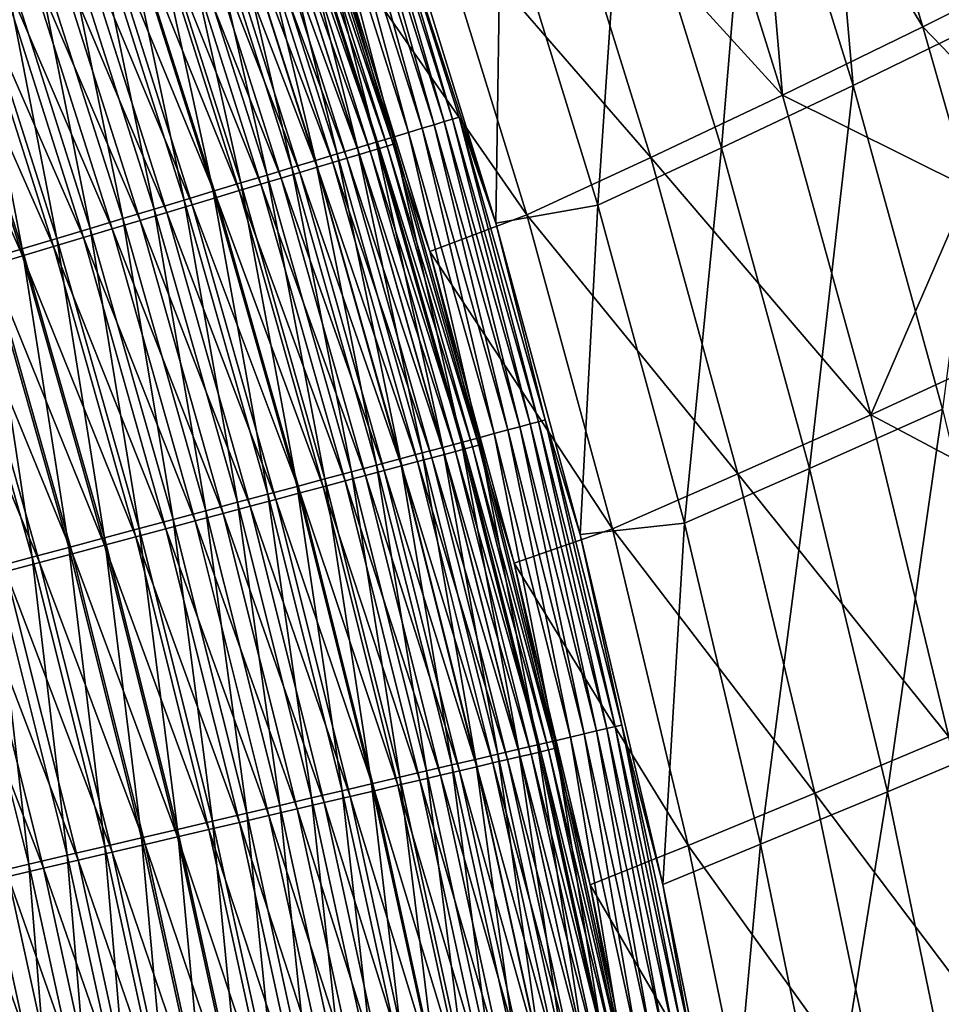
# Model space of a CAD drawing. Header units: metres. Extents: x 0 to 1400, y -1400 to 0.
# Tile 266 of 342: x 1234 to 1272, y -422 to -381. Entities that reach past the tile are written whole.
import ezdxf

# ---------------------------------------------------------------- set-up
doc = ezdxf.new("R2010")
doc.units = ezdxf.units.M

msp = doc.modelspace()

# ---------------------------------------------------------------- linework, layer by layer
at = {"layer": 'None'}
for points in [[(1264.594116, -370.189362, -311.966797), (1267.463745, -368.721619, -283.975403), (1268.779297, -383.647888, -311.97699)], [(1268.779297, -383.647888, -311.97699), (1267.463745, -368.721619, -283.975403), (1274.671631, -380.775452, -256.003876)], [(1265.803833, -384.053375, -311.622375), (1264.533691, -369.294861, -283.60907), (1261.662598, -370.763824, -311.611176)], [(1271.698608, -381.17807, -255.62822), (1264.533691, -369.294861, -283.60907), (1265.803833, -384.053375, -311.622375)], [(1271.698608, -381.17807, -255.62822), (1269.654663, -374.447144, -255.622162), (1264.533691, -369.294861, -283.60907)], [(1259.126953, -372.924072, -367.960846), (1264.594116, -370.189362, -311.966797), (1263.255249, -386.256622, -367.969421)], [(1263.255249, -386.256622, -367.969421), (1264.594116, -370.189362, -311.966797), (1268.779297, -383.647888, -311.97699)], [(1261.662598, -370.763824, -311.611176), (1256.192017, -373.499786, -367.63382), (1265.803833, -384.053375, -311.622375)], [(1247.941895, -372.466522, -472.467865), (1251.607178, -385.163483, -474.20108), (1247.59729, -372.582611, -474.183655)], [(1251.955933, -385.058289, -472.486145), (1247.941895, -372.466522, -472.467865), (1248.210815, -372.375916, -470.740112)], [(1251.607178, -385.163483, -474.20108), (1247.941895, -372.466522, -472.467865), (1251.955933, -385.058289, -472.486145)], [(1249.531616, -375.65033, -469.019775), (1253.77063, -389.428864, -469.040985), (1248.210815, -372.375916, -470.740112)], [(1248.210815, -372.375916, -470.740112), (1253.77063, -389.428864, -469.040985), (1252.228271, -384.976166, -470.759186)], [(1251.955933, -385.058289, -472.486145), (1248.210815, -372.375916, -470.740112), (1252.228271, -384.976166, -470.759186)], [(1250.113037, -385.614105, -479.231049), (1246.119873, -373.080444, -479.216217), (1246.685181, -372.889923, -477.562134)], [(1250.684692, -385.441681, -477.57782), (1246.685181, -372.889923, -477.562134), (1247.178101, -372.723877, -475.883148)], [(1250.113037, -385.614105, -479.231049), (1246.685181, -372.889923, -477.562134), (1250.684692, -385.441681, -477.57782)], [(1247.59729, -372.582611, -474.183655), (1251.183105, -385.291382, -475.89975), (1247.178101, -372.723877, -475.883148)], [(1247.178101, -372.723877, -475.883148), (1251.183105, -385.291382, -475.89975), (1250.684692, -385.441681, -477.57782)], [(1247.59729, -372.582611, -474.183655), (1251.607178, -385.163483, -474.20108), (1251.183105, -385.291382, -475.89975)], [(1259.126953, -372.924072, -367.960846), (1258.054565, -388.664032, -423.959747), (1253.989502, -375.437653, -423.953613)], [(1258.054565, -388.664032, -423.959747), (1259.126953, -372.924072, -367.960846), (1263.255249, -386.256622, -367.969421)], [(1248.754028, -386.023987, -482.44577), (1244.775391, -373.533478, -482.432709), (1245.48291, -373.295074, -480.841187)], [(1249.469116, -385.808319, -480.855133), (1245.48291, -373.295074, -480.841187), (1246.119873, -373.080444, -479.216217)], [(1248.754028, -386.023987, -482.44577), (1245.48291, -373.295074, -480.841187), (1249.469116, -385.808319, -480.855133)], [(1249.469116, -385.808319, -480.855133), (1246.119873, -373.080444, -479.216217), (1250.113037, -385.614105, -479.231049)], [(1247.968994, -386.260773, -483.998901), (1243.998535, -373.795258, -483.986786), (1244.775391, -373.533478, -482.432709)], [(1247.968994, -386.260773, -483.998901), (1244.775391, -373.533478, -482.432709), (1248.754028, -386.023987, -482.44577)], [(1249.217163, -386.187347, -471.932343), (1245.235718, -373.669006, -471.91571), (1244.918213, -373.775787, -473.496368)], [(1249.46814, -386.111816, -470.341339), (1245.483398, -373.585663, -470.324036), (1245.235718, -373.669006, -471.91571)], [(1249.217163, -386.187347, -471.932343), (1249.46814, -386.111816, -470.341339), (1245.235718, -373.669006, -471.91571)], [(1249.46814, -386.111816, -470.341339), (1246.956177, -377.387939, -468.741028), (1245.483398, -373.585663, -470.324036)], [(1251.049683, -376.011719, -423.668884), (1260.276733, -386.663666, -367.6427), (1256.192017, -373.499786, -367.63382)], [(1256.192017, -373.499786, -367.63382), (1260.276733, -386.663666, -367.6427), (1265.803833, -384.053375, -311.622375)], [(1246.197144, -386.795166, -486.980774), (1242.245117, -374.386139, -486.970398), (1243.154419, -374.079712, -485.500275)], [(1243.998535, -373.795258, -483.986786), (1247.115967, -386.518066, -485.511536), (1243.154419, -374.079712, -485.500275)], [(1243.154419, -374.079712, -485.500275), (1247.115967, -386.518066, -485.511536), (1246.197144, -386.795166, -486.980774)], [(1248.045776, -386.539917, -476.623077), (1244.077759, -374.058441, -476.608765), (1243.556763, -374.233704, -478.132599)], [(1247.115967, -386.518066, -485.511536), (1243.998535, -373.795258, -483.986786), (1247.968994, -386.260773, -483.998901)], [(1248.505005, -386.401672, -475.077148), (1244.53186, -373.905701, -475.062042), (1244.077759, -374.058441, -476.608765)], [(1248.505005, -386.401672, -475.077148), (1244.077759, -374.058441, -476.608765), (1248.045776, -386.539917, -476.623077)], [(1248.895874, -386.284058, -473.512238), (1244.918213, -373.775787, -473.496368), (1244.53186, -373.905701, -475.062042)], [(1248.895874, -386.284058, -473.512238), (1244.53186, -373.905701, -475.062042), (1248.505005, -386.401672, -475.077148)], [(1248.895874, -386.284058, -473.512238), (1249.217163, -386.187347, -471.932343), (1244.918213, -373.775787, -473.496368)], [(1245.214722, -387.091461, -488.403839), (1241.272949, -374.713776, -488.394318), (1242.245117, -374.386139, -486.970398)], [(1245.214722, -387.091461, -488.403839), (1242.245117, -374.386139, -486.970398), (1246.197144, -386.795166, -486.980774)], [(1246.925781, -386.877075, -479.642273), (1242.969849, -374.431122, -479.629578), (1242.317993, -374.650452, -481.095734)], [(1247.519043, -386.698486, -478.146118), (1243.556763, -374.233704, -478.132599), (1242.969849, -374.431122, -479.629578)], [(1247.519043, -386.698486, -478.146118), (1242.969849, -374.431122, -479.629578), (1246.925781, -386.877075, -479.642273)], [(1248.045776, -386.539917, -476.623077), (1243.556763, -374.233704, -478.132599), (1247.519043, -386.698486, -478.146118)], [(1274.797974, -379.622131, -227.647018), (1269.654663, -374.447144, -255.622162), (1271.698608, -381.17807, -255.62822)], [(1244.171021, -387.406281, -489.777863), (1240.239868, -375.06189, -489.769196), (1241.272949, -374.713776, -488.394318)], [(1245.543335, -387.293213, -482.538422), (1241.602173, -374.891235, -482.527344), (1240.824219, -375.152924, -483.92157)], [(1244.171021, -387.406281, -489.777863), (1241.272949, -374.713776, -488.394318), (1245.214722, -387.091461, -488.403839)], [(1246.266846, -387.075439, -481.107635), (1242.317993, -374.650452, -481.095734), (1241.602173, -374.891235, -482.527344)], [(1246.266846, -387.075439, -481.107635), (1241.602173, -374.891235, -482.527344), (1245.543335, -387.293213, -482.538422)], [(1246.925781, -386.877075, -479.642273), (1242.317993, -374.650452, -481.095734), (1246.266846, -387.075439, -481.107635)], [(1243.068237, -387.738922, -491.100098), (1239.148193, -375.429779, -491.092224), (1240.239868, -375.06189, -489.769196)], [(1244.757324, -387.529846, -483.931854), (1240.824219, -375.152924, -483.92157), (1239.986328, -375.434784, -485.275818)], [(1243.068237, -387.738922, -491.100098), (1240.239868, -375.06189, -489.769196), (1244.171021, -387.406281, -489.777863)], [(1245.543335, -387.293213, -482.538422), (1240.824219, -375.152924, -483.92157), (1244.757324, -387.529846, -483.931854)], [(1240.693848, -388.455048, -493.577728), (1236.797852, -376.221802, -493.571442), (1238.000122, -375.81665, -492.360596)], [(1241.908447, -388.088715, -492.367645), (1238.000122, -375.81665, -492.360596), (1239.148193, -375.429779, -491.092224)], [(1240.693848, -388.455048, -493.577728), (1238.000122, -375.81665, -492.360596), (1241.908447, -388.088715, -492.367645)], [(1243.005493, -388.057251, -486.596222), (1239.090454, -375.736176, -486.587524), (1238.138428, -376.056427, -487.854004)], [(1239.090454, -375.736176, -486.587524), (1243.910645, -387.784729, -485.285339), (1239.986328, -375.434784, -485.275818)], [(1243.910645, -387.784729, -485.285339), (1239.090454, -375.736176, -486.587524), (1243.005493, -388.057251, -486.596222)], [(1241.908447, -388.088715, -492.367645), (1239.148193, -375.429779, -491.092224), (1243.068237, -387.738922, -491.100098)], [(1239.986328, -375.434784, -485.275818), (1243.910645, -387.784729, -485.285339), (1244.757324, -387.529846, -483.931854)], [(1253.77063, -389.428864, -469.040985), (1249.531616, -375.65033, -469.019775), (1253.989502, -375.437653, -423.953613)], [(1258.054565, -388.664032, -423.959747), (1253.77063, -389.428864, -469.040985), (1253.989502, -375.437653, -423.953613)], [(1239.42688, -388.837189, -494.727661), (1235.543579, -376.64447, -494.722107), (1236.797852, -376.221802, -493.571442)], [(1239.42688, -388.837189, -494.727661), (1236.797852, -376.221802, -493.571442), (1240.693848, -388.455048, -493.577728)], [(1242.043701, -388.346771, -487.861969), (1238.138428, -376.056427, -487.854004), (1237.132568, -376.394806, -489.072723)], [(1243.005493, -388.057251, -486.596222), (1238.138428, -376.056427, -487.854004), (1242.043701, -388.346771, -487.861969)], [(1251.049683, -376.011719, -423.668884), (1246.956177, -377.387939, -468.741028), (1255.071655, -389.06958, -423.67392)], [(1260.276733, -386.663666, -367.6427), (1251.049683, -376.011719, -423.668884), (1255.071655, -389.06958, -423.67392)], [(1238.110352, -389.234314, -495.815277), (1234.240234, -377.08374, -495.810425), (1235.543579, -376.64447, -494.722107)], [(1238.110352, -389.234314, -495.815277), (1235.543579, -376.64447, -494.722107), (1239.42688, -388.837189, -494.727661)], [(1241.027466, -388.65271, -489.079926), (1237.132568, -376.394806, -489.072723), (1236.074585, -376.750702, -490.241058)], [(1242.043701, -388.346771, -487.861969), (1237.132568, -376.394806, -489.072723), (1241.027466, -388.65271, -489.079926)], [(1239.95874, -388.974457, -490.247528), (1236.074585, -376.750702, -490.241058), (1234.966675, -377.123413, -491.356384)], [(1241.027466, -388.65271, -489.079926), (1236.074585, -376.750702, -490.241058), (1239.95874, -388.974457, -490.247528)], [(1236.746948, -389.645538, -496.838531), (1232.890503, -377.538574, -496.83432), (1234.240234, -377.08374, -495.810425)], [(1238.839478, -389.311371, -491.362183), (1234.966675, -377.123413, -491.356384), (1233.810913, -377.512238, -492.41626)], [(1236.746948, -389.645538, -496.838531), (1234.240234, -377.08374, -495.810425), (1238.110352, -389.234314, -495.815277)], [(1239.95874, -388.974457, -490.247528), (1234.966675, -377.123413, -491.356384), (1238.839478, -389.311371, -491.362183)], [(1246.956177, -377.387939, -468.741028), (1251.005615, -390.619507, -468.759521), (1255.071655, -389.06958, -423.67392)], [(1251.005615, -390.619507, -468.759521), (1246.956177, -377.387939, -468.741028), (1249.46814, -386.111816, -470.341339)], [(1235.339722, -390.069977, -497.79538), (1231.497314, -378.008087, -497.79184), (1232.890503, -377.538574, -496.83432)], [(1237.671997, -389.662842, -492.421387), (1233.810913, -377.512238, -492.41626), (1232.609863, -377.91629, -493.41864)], [(1235.339722, -390.069977, -497.79538), (1232.890503, -377.538574, -496.83432), (1236.746948, -389.645538, -496.838531)], [(1238.839478, -389.311371, -491.362183), (1233.810913, -377.512238, -492.41626), (1237.671997, -389.662842, -492.421387)], [(1233.891602, -390.506775, -498.683868), (1230.063477, -378.491241, -498.680878), (1231.497314, -378.008087, -497.79184)], [(1236.458862, -390.028076, -493.423126), (1232.609863, -377.91629, -493.41864), (1231.366089, -378.334686, -494.361725)], [(1233.891602, -390.506775, -498.683868), (1231.497314, -378.008087, -497.79184), (1235.339722, -390.069977, -497.79538)], [(1237.671997, -389.662842, -492.421387), (1232.609863, -377.91629, -493.41864), (1236.458862, -390.028076, -493.423126)], [(1232.405396, -390.955048, -499.501892), (1230.063477, -378.491241, -498.680878), (1233.891602, -390.506775, -498.683868)], [(1235.202515, -390.406281, -494.365601), (1231.366089, -378.334686, -494.361725), (1230.082397, -378.766571, -495.243591)], [(1236.458862, -390.028076, -493.423126), (1231.366089, -378.334686, -494.361725), (1235.202515, -390.406281, -494.365601)], [(1233.905884, -390.796661, -495.246887), (1230.082397, -378.766571, -495.243591), (1228.76123, -379.211029, -496.062378)], [(1235.202515, -390.406281, -494.365601), (1230.082397, -378.766571, -495.243591), (1233.905884, -390.796661, -495.246887)], [(1233.905884, -390.796661, -495.246887), (1228.76123, -379.211029, -496.062378), (1232.571411, -391.198364, -496.065155)], [(1276.747314, -386.420441, -227.653076), (1274.797974, -379.622131, -227.647018), (1271.698608, -381.17807, -255.62822)], [(1272.528076, -397.238525, -311.987579), (1268.779297, -383.647888, -311.97699), (1274.671631, -380.775452, -256.003876)], [(1273.634033, -387.940247, -255.634369), (1271.698608, -381.17807, -255.62822), (1265.803833, -384.053375, -311.622375)], [(1276.747314, -386.420441, -227.653076), (1271.698608, -381.17807, -255.62822), (1273.634033, -387.940247, -255.634369)], [(1263.255249, -386.256622, -367.969421), (1268.779297, -383.647888, -311.97699), (1266.950073, -399.722565, -367.978333)], [(1266.950073, -399.722565, -367.978333), (1268.779297, -383.647888, -311.97699), (1272.528076, -397.238525, -311.987579)], [(1265.803833, -384.053375, -311.622375), (1260.276733, -386.663666, -367.6427), (1269.514404, -397.468994, -311.633911)], [(1269.514404, -397.468994, -311.633911), (1273.634033, -387.940247, -255.634369), (1265.803833, -384.053375, -311.622375)], [(1251.183105, -385.291382, -475.89975), (1254.285156, -398.107147, -477.592896), (1250.684692, -385.441681, -477.57782)], [(1251.607178, -385.163483, -474.20108), (1254.788574, -397.972443, -475.91568), (1251.183105, -385.291382, -475.89975)], [(1251.183105, -385.291382, -475.89975), (1254.788574, -397.972443, -475.91568), (1254.285156, -398.107147, -477.592896)], [(1255.217041, -397.857788, -474.217834), (1251.607178, -385.163483, -474.20108), (1251.955933, -385.058289, -472.486145)], [(1254.788574, -397.972443, -475.91568), (1251.607178, -385.163483, -474.20108), (1255.217041, -397.857788, -474.217834)], [(1255.56958, -397.763458, -472.503662), (1251.955933, -385.058289, -472.486145), (1252.228271, -384.976166, -470.759186)], [(1255.217041, -397.857788, -474.217834), (1251.955933, -385.058289, -472.486145), (1255.56958, -397.763458, -472.503662)], [(1253.77063, -389.428864, -469.040985), (1255.845093, -397.689728, -470.777496), (1252.228271, -384.976166, -470.759186)], [(1252.228271, -384.976166, -470.759186), (1255.845093, -397.689728, -470.777496), (1255.56958, -397.763458, -472.503662)], [(1253.057861, -398.435608, -480.868469), (1249.469116, -385.808319, -480.855133), (1250.113037, -385.614105, -479.231049)], [(1253.707886, -398.261627, -479.24527), (1250.113037, -385.614105, -479.231049), (1250.684692, -385.441681, -477.57782)], [(1253.057861, -398.435608, -480.868469), (1250.113037, -385.614105, -479.231049), (1253.707886, -398.261627, -479.24527)], [(1250.684692, -385.441681, -477.57782), (1254.285156, -398.107147, -477.592896), (1253.707886, -398.261627, -479.24527)], [(1251.543579, -398.840851, -484.010559), (1247.968994, -386.260773, -483.998901), (1248.754028, -386.023987, -482.44577)], [(1252.335938, -398.628784, -482.458252), (1248.754028, -386.023987, -482.44577), (1249.469116, -385.808319, -480.855133)], [(1251.543579, -398.840851, -484.010559), (1248.754028, -386.023987, -482.44577), (1252.335938, -398.628784, -482.458252)], [(1253.054321, -398.751068, -470.358002), (1249.46814, -386.111816, -470.341339), (1249.217163, -386.187347, -471.932343)], [(1253.054321, -398.751068, -470.358002), (1251.005615, -390.619507, -468.759521), (1249.46814, -386.111816, -470.341339)], [(1252.335938, -398.628784, -482.458252), (1249.469116, -385.808319, -480.855133), (1253.057861, -398.435608, -480.868469)], [(1247.115967, -386.518066, -485.511536), (1249.755371, -399.319366, -486.990723), (1246.197144, -386.795166, -486.980774)], [(1250.682617, -399.071228, -485.522308), (1247.115967, -386.518066, -485.511536), (1247.968994, -386.260773, -483.998901)], [(1249.755371, -399.319366, -486.990723), (1247.115967, -386.518066, -485.511536), (1250.682617, -399.071228, -485.522308)], [(1251.617065, -399.134857, -476.636841), (1248.045776, -386.539917, -476.623077), (1247.519043, -386.698486, -478.146118)], [(1250.682617, -399.071228, -485.522308), (1247.968994, -386.260773, -483.998901), (1251.543579, -398.840851, -484.010559)], [(1252.080811, -399.010986, -475.091644), (1248.505005, -386.401672, -475.077148), (1248.045776, -386.539917, -476.623077)], [(1252.080811, -399.010986, -475.091644), (1248.045776, -386.539917, -476.623077), (1251.617065, -399.134857, -476.636841)], [(1252.475586, -398.905579, -473.527496), (1248.895874, -386.284058, -473.512238), (1248.505005, -386.401672, -475.077148)], [(1252.475586, -398.905579, -473.527496), (1248.505005, -386.401672, -475.077148), (1252.080811, -399.010986, -475.091644)], [(1252.800415, -398.818848, -471.948273), (1249.217163, -386.187347, -471.932343), (1248.895874, -386.284058, -473.512238)], [(1252.475586, -398.905579, -473.527496), (1252.800415, -398.818848, -471.948273), (1248.895874, -386.284058, -473.512238)], [(1252.800415, -398.818848, -471.948273), (1253.054321, -398.751068, -470.358002), (1249.217163, -386.187347, -471.932343)], [(1261.688843, -402.025482, -423.966064), (1258.054565, -388.664032, -423.959747), (1263.255249, -386.256622, -367.969421)], [(1266.950073, -399.722565, -367.978333), (1261.688843, -402.025482, -423.966064), (1263.255249, -386.256622, -367.969421)], [(1248.76416, -399.584656, -488.412933), (1245.214722, -387.091461, -488.403839), (1246.197144, -386.795166, -486.980774)], [(1246.197144, -386.795166, -486.980774), (1249.755371, -399.319366, -486.990723), (1248.76416, -399.584656, -488.412933)], [(1250.486084, -399.436859, -479.65448), (1246.925781, -386.877075, -479.642273), (1246.266846, -387.075439, -481.107635)], [(1251.085083, -399.276886, -478.159088), (1247.519043, -386.698486, -478.146118), (1246.925781, -386.877075, -479.642273)], [(1251.085083, -399.276886, -478.159088), (1246.925781, -386.877075, -479.642273), (1250.486084, -399.436859, -479.65448)], [(1251.617065, -399.134857, -476.636841), (1247.519043, -386.698486, -478.146118), (1251.085083, -399.276886, -478.159088)], [(1263.93396, -399.954773, -367.651917), (1260.276733, -386.663666, -367.6427), (1255.071655, -389.06958, -423.67392)], [(1269.514404, -397.468994, -311.633911), (1260.276733, -386.663666, -367.6427), (1263.93396, -399.954773, -367.651917)], [(1247.710938, -399.866486, -489.786194), (1244.171021, -387.406281, -489.777863), (1245.214722, -387.091461, -488.403839)], [(1249.090698, -399.809479, -482.549072), (1245.543335, -387.293213, -482.538422), (1244.757324, -387.529846, -483.931854)], [(1247.710938, -399.866486, -489.786194), (1245.214722, -387.091461, -488.403839), (1248.76416, -399.584656, -488.412933)], [(1249.820923, -399.614471, -481.119049), (1246.266846, -387.075439, -481.107635), (1245.543335, -387.293213, -482.538422)], [(1249.820923, -399.614471, -481.119049), (1245.543335, -387.293213, -482.538422), (1249.090698, -399.809479, -482.549072)], [(1250.486084, -399.436859, -479.65448), (1246.266846, -387.075439, -481.107635), (1249.820923, -399.614471, -481.119049)], [(1245.428101, -400.477448, -492.37439), (1241.908447, -388.088715, -492.367645), (1243.068237, -387.738922, -491.100098)], [(1247.442993, -400.249481, -485.294464), (1243.910645, -387.784729, -485.285339), (1243.005493, -388.057251, -486.596222)], [(1246.598267, -400.164307, -491.107605), (1243.068237, -387.738922, -491.100098), (1244.171021, -387.406281, -489.777863)], [(1245.428101, -400.477448, -492.37439), (1243.068237, -387.738922, -491.100098), (1246.598267, -400.164307, -491.107605)], [(1243.910645, -387.784729, -485.285339), (1248.297363, -400.021332, -483.941742), (1244.757324, -387.529846, -483.931854)], [(1248.297363, -400.021332, -483.941742), (1243.910645, -387.784729, -485.285339), (1247.442993, -400.249481, -485.294464)], [(1246.598267, -400.164307, -491.107605), (1244.171021, -387.406281, -489.777863), (1247.710938, -399.866486, -489.786194)], [(1244.757324, -387.529846, -483.931854), (1248.297363, -400.021332, -483.941742), (1249.090698, -399.809479, -482.549072)], [(1244.202637, -400.805389, -493.583771), (1240.693848, -388.455048, -493.577728), (1241.908447, -388.088715, -492.367645)], [(1244.202637, -400.805389, -493.583771), (1241.908447, -388.088715, -492.367645), (1245.428101, -400.477448, -492.37439)], [(1246.529541, -400.493439, -486.604614), (1243.005493, -388.057251, -486.596222), (1242.043701, -388.346771, -487.861969)], [(1247.442993, -400.249481, -485.294464), (1243.005493, -388.057251, -486.596222), (1246.529541, -400.493439, -486.604614)], [(1275.461548, -394.731873, -255.64061), (1273.634033, -387.940247, -255.634369), (1269.514404, -397.468994, -311.633911)], [(1242.924438, -401.147461, -494.732971), (1239.42688, -388.837189, -494.727661), (1240.693848, -388.455048, -493.577728)], [(1242.924438, -401.147461, -494.732971), (1240.693848, -388.455048, -493.577728), (1244.202637, -400.805389, -493.583771)], [(1245.559082, -400.752594, -487.869598), (1242.043701, -388.346771, -487.861969), (1241.027466, -388.65271, -489.079926)], [(1246.529541, -400.493439, -486.604614), (1242.043701, -388.346771, -487.861969), (1245.559082, -400.752594, -487.869598)], [(1241.596191, -401.50293, -495.819916), (1238.110352, -389.234314, -495.815277), (1239.42688, -388.837189, -494.727661)], [(1243.455444, -401.314392, -490.253754), (1239.95874, -388.974457, -490.247528), (1238.839478, -389.311371, -491.362183)], [(1241.596191, -401.50293, -495.819916), (1239.42688, -388.837189, -494.727661), (1242.924438, -401.147461, -494.732971)], [(1244.533691, -401.026428, -489.086853), (1241.027466, -388.65271, -489.079926), (1239.95874, -388.974457, -490.247528)], [(1244.533691, -401.026428, -489.086853), (1239.95874, -388.974457, -490.247528), (1243.455444, -401.314392, -490.253754)], [(1245.559082, -400.752594, -487.869598), (1241.027466, -388.65271, -489.079926), (1244.533691, -401.026428, -489.086853)], [(1257.318848, -402.493042, -469.060089), (1253.77063, -389.428864, -469.040985), (1258.054565, -388.664032, -423.959747)], [(1261.688843, -402.025482, -423.966064), (1257.318848, -402.493042, -469.060089), (1258.054565, -388.664032, -423.959747)], [(1240.220825, -401.871002, -496.842529), (1236.746948, -389.645538, -496.838531), (1238.110352, -389.234314, -495.815277)], [(1242.326294, -401.615936, -491.367737), (1238.839478, -389.311371, -491.362183), (1237.671997, -389.662842, -492.421387)], [(1240.220825, -401.871002, -496.842529), (1238.110352, -389.234314, -495.815277), (1241.596191, -401.50293, -495.819916)], [(1243.455444, -401.314392, -490.253754), (1238.839478, -389.311371, -491.362183), (1242.326294, -401.615936, -491.367737)], [(1255.071655, -389.06958, -423.67392), (1251.005615, -390.619507, -468.759521), (1258.669189, -402.256439, -423.67923)], [(1253.77063, -389.428864, -469.040985), (1257.318848, -402.493042, -469.060089), (1255.845093, -397.689728, -470.777496)], [(1255.071655, -389.06958, -423.67392), (1258.669189, -402.256439, -423.67923), (1263.93396, -399.954773, -367.651917)], [(1238.80127, -402.250916, -497.798798), (1235.339722, -390.069977, -497.79538), (1236.746948, -389.645538, -496.838531)], [(1241.148438, -401.930481, -492.42627), (1237.671997, -389.662842, -492.421387), (1236.458862, -390.028076, -493.423126)], [(1238.80127, -402.250916, -497.798798), (1236.746948, -389.645538, -496.838531), (1240.220825, -401.871002, -496.842529)], [(1242.326294, -401.615936, -491.367737), (1237.671997, -389.662842, -492.421387), (1241.148438, -401.930481, -492.42627)], [(1237.340332, -402.641876, -498.686707), (1233.891602, -390.506775, -498.683868), (1235.339722, -390.069977, -497.79538)], [(1239.924438, -402.257324, -493.427429), (1236.458862, -390.028076, -493.423126), (1235.202515, -390.406281, -494.365601)], [(1237.340332, -402.641876, -498.686707), (1235.339722, -390.069977, -497.79538), (1238.80127, -402.250916, -497.798798)], [(1241.148438, -401.930481, -492.42627), (1236.458862, -390.028076, -493.423126), (1239.924438, -402.257324, -493.427429)], [(1235.841064, -403.043121, -499.504211), (1232.405396, -390.955048, -499.501892), (1233.891602, -390.506775, -498.683868)], [(1235.841064, -403.043121, -499.504211), (1233.891602, -390.506775, -498.683868), (1237.340332, -402.641876, -498.686707)], [(1238.657104, -402.595764, -494.369324), (1235.202515, -390.406281, -494.365601), (1233.905884, -390.796661, -495.246887)], [(1239.924438, -402.257324, -493.427429), (1235.202515, -390.406281, -494.365601), (1238.657104, -402.595764, -494.369324)], [(1251.005615, -390.619507, -468.759521), (1254.542969, -403.695709, -468.776825), (1258.669189, -402.256439, -423.67923)], [(1254.542969, -403.695709, -468.776825), (1251.005615, -390.619507, -468.759521), (1253.054321, -398.751068, -470.358002)], [(1234.306396, -403.453827, -500.249329), (1230.884033, -391.41394, -500.247467), (1232.405396, -390.955048, -499.501892)], [(1234.306396, -403.453827, -500.249329), (1232.405396, -390.955048, -499.501892), (1235.841064, -403.043121, -499.504211)], [(1237.348999, -402.945099, -495.250061), (1233.905884, -390.796661, -495.246887), (1232.571411, -391.198364, -496.065155)], [(1238.657104, -402.595764, -494.369324), (1233.905884, -390.796661, -495.246887), (1237.348999, -402.945099, -495.250061)], [(1232.739136, -403.87326, -500.919983), (1230.884033, -391.41394, -500.247467), (1234.306396, -403.453827, -500.249329)], [(1236.002808, -403.304596, -496.06781), (1232.571411, -391.198364, -496.065155), (1231.201904, -391.610657, -496.818481)], [(1237.348999, -402.945099, -495.250061), (1232.571411, -391.198364, -496.065155), (1236.002808, -403.304596, -496.06781)], [(1234.621338, -403.673523, -496.820679), (1231.201904, -391.610657, -496.818481), (1229.800049, -392.032684, -497.505066)], [(1236.002808, -403.304596, -496.06781), (1231.201904, -391.610657, -496.818481), (1234.621338, -403.673523, -496.820679)], [(1234.621338, -403.673523, -496.820679), (1229.800049, -392.032684, -497.505066), (1233.207153, -404.051178, -497.506805)], [(1277.182129, -401.55127, -255.646912), (1275.461548, -394.731873, -255.64061), (1269.514404, -397.468994, -311.633911)], [(1270.212402, -413.303833, -367.987579), (1266.950073, -399.722565, -367.978333), (1272.528076, -397.238525, -311.987579)], [(1275.841675, -410.942963, -311.998535), (1270.212402, -413.303833, -367.987579), (1272.528076, -397.238525, -311.987579)], [(1255.845093, -397.689728, -470.777496), (1258.785278, -410.564484, -472.520264), (1255.56958, -397.763458, -472.503662)], [(1257.318848, -402.493042, -469.060089), (1259.063599, -410.499115, -470.7948), (1255.845093, -397.689728, -470.777496)], [(1255.845093, -397.689728, -470.777496), (1259.063599, -410.499115, -470.7948), (1258.785278, -410.564484, -472.520264)], [(1272.799316, -410.996429, -311.645782), (1269.514404, -397.468994, -311.633911), (1263.93396, -399.954773, -367.651917)], [(1277.182129, -401.55127, -255.646912), (1269.514404, -397.468994, -311.633911), (1272.799316, -410.996429, -311.645782)], [(1254.285156, -398.107147, -477.592896), (1256.907104, -411.005676, -479.258728), (1253.707886, -398.261627, -479.24527)], [(1254.788574, -397.972443, -475.91568), (1257.489258, -410.868927, -477.607178), (1254.285156, -398.107147, -477.592896)], [(1254.285156, -398.107147, -477.592896), (1257.489258, -410.868927, -477.607178), (1256.907104, -411.005676, -479.258728)], [(1257.99707, -410.749634, -475.930725), (1254.788574, -397.972443, -475.91568), (1255.217041, -397.857788, -474.217834)], [(1257.489258, -410.868927, -477.607178), (1254.788574, -397.972443, -475.91568), (1257.99707, -410.749634, -475.930725)], [(1258.429443, -410.648071, -474.233673), (1255.217041, -397.857788, -474.217834), (1255.56958, -397.763458, -472.503662)], [(1257.99707, -410.749634, -475.930725), (1255.217041, -397.857788, -474.217834), (1258.429443, -410.648071, -474.233673)], [(1255.56958, -397.763458, -472.503662), (1258.785278, -410.564484, -472.520264), (1258.429443, -410.648071, -474.233673)], [(1255.523682, -411.330627, -482.470093), (1252.335938, -398.628784, -482.458252), (1253.057861, -398.435608, -480.868469)], [(1256.251587, -411.159668, -480.881134), (1253.057861, -398.435608, -480.868469), (1253.707886, -398.261627, -479.24527)], [(1255.523682, -411.330627, -482.470093), (1253.057861, -398.435608, -480.868469), (1256.251587, -411.159668, -480.881134)], [(1253.707886, -398.261627, -479.24527), (1256.907104, -411.005676, -479.258728), (1256.251587, -411.159668, -480.881134)], [(1253.857056, -411.722168, -485.532532), (1250.682617, -399.071228, -485.522308), (1251.543579, -398.840851, -484.010559)], [(1254.724854, -411.51828, -484.021576), (1251.543579, -398.840851, -484.010559), (1252.335938, -398.628784, -482.458252)], [(1253.857056, -411.722168, -485.532532), (1251.543579, -398.840851, -484.010559), (1254.724854, -411.51828, -484.021576)], [(1255.660156, -411.622955, -473.541901), (1252.475586, -398.905579, -473.527496), (1252.080811, -399.010986, -475.091644)], [(1254.724854, -411.51828, -484.021576), (1252.335938, -398.628784, -482.458252), (1255.523682, -411.330627, -482.470093)], [(1255.988037, -411.546112, -471.963379), (1252.800415, -398.818848, -471.948273), (1252.475586, -398.905579, -473.527496)], [(1255.660156, -411.622955, -473.541901), (1255.988037, -411.546112, -471.963379), (1252.475586, -398.905579, -473.527496)], [(1256.244385, -411.486023, -470.373749), (1253.054321, -398.751068, -470.358002), (1252.800415, -398.818848, -471.948273)], [(1255.988037, -411.546112, -471.963379), (1256.244385, -411.486023, -470.373749), (1252.800415, -398.818848, -471.948273)], [(1256.244385, -411.486023, -470.373749), (1254.542969, -403.695709, -468.776825), (1253.054321, -398.751068, -470.358002)], [(1249.755371, -399.319366, -486.990723), (1251.92334, -412.176392, -488.42157), (1248.76416, -399.584656, -488.412933)], [(1252.922363, -411.941711, -487.000122), (1249.755371, -399.319366, -486.990723), (1250.682617, -399.071228, -485.522308)], [(1251.92334, -412.176392, -488.42157), (1249.755371, -399.319366, -486.990723), (1252.922363, -411.941711, -487.000122)], [(1254.257446, -411.95166, -478.171387), (1251.085083, -399.276886, -478.159088), (1250.486084, -399.436859, -479.65448)], [(1252.922363, -411.941711, -487.000122), (1250.682617, -399.071228, -485.522308), (1253.857056, -411.722168, -485.532532)], [(1254.793823, -411.825958, -476.649841), (1251.617065, -399.134857, -476.636841), (1251.085083, -399.276886, -478.159088)], [(1254.793823, -411.825958, -476.649841), (1251.085083, -399.276886, -478.159088), (1254.257446, -411.95166, -478.171387)], [(1255.261719, -411.716309, -475.105377), (1252.080811, -399.010986, -475.091644), (1251.617065, -399.134857, -476.636841)], [(1255.261719, -411.716309, -475.105377), (1251.617065, -399.134857, -476.636841), (1254.793823, -411.825958, -476.649841)], [(1255.660156, -411.622955, -473.541901), (1252.080811, -399.010986, -475.091644), (1255.261719, -411.716309, -475.105377)], [(1250.861816, -412.425751, -489.794067), (1247.710938, -399.866486, -489.786194), (1248.76416, -399.584656, -488.412933)], [(1248.76416, -399.584656, -488.412933), (1251.92334, -412.176392, -488.42157), (1250.861816, -412.425751, -489.794067)], [(1252.982788, -412.250366, -481.129883), (1249.820923, -399.614471, -481.119049), (1249.090698, -399.809479, -482.549072)], [(1253.653442, -412.093201, -479.666046), (1250.486084, -399.436859, -479.65448), (1249.820923, -399.614471, -481.119049)], [(1253.653442, -412.093201, -479.666046), (1249.820923, -399.614471, -481.119049), (1252.982788, -412.250366, -481.129883)], [(1254.257446, -411.95166, -478.171387), (1250.486084, -399.436859, -479.65448), (1253.653442, -412.093201, -479.666046)], [(1264.893311, -415.50415, -423.972595), (1261.688843, -402.025482, -423.966064), (1266.950073, -399.722565, -367.978333)], [(1270.212402, -413.303833, -367.987579), (1264.893311, -415.50415, -423.972595), (1266.950073, -399.722565, -367.978333)], [(1248.561157, -412.966187, -492.380798), (1245.428101, -400.477448, -492.37439), (1246.598267, -400.164307, -491.107605)], [(1249.740356, -412.689178, -491.114746), (1246.598267, -400.164307, -491.107605), (1247.710938, -399.866486, -489.786194)], [(1248.561157, -412.966187, -492.380798), (1246.598267, -400.164307, -491.107605), (1249.740356, -412.689178, -491.114746)], [(1251.446899, -412.610291, -483.951111), (1248.297363, -400.021332, -483.941742), (1247.442993, -400.249481, -485.294464)], [(1249.740356, -412.689178, -491.114746), (1247.710938, -399.866486, -489.786194), (1250.861816, -412.425751, -489.794067)], [(1248.297363, -400.021332, -483.941742), (1252.246582, -412.422882, -482.559174), (1249.090698, -399.809479, -482.549072)], [(1252.246582, -412.422882, -482.559174), (1248.297363, -400.021332, -483.941742), (1251.446899, -412.610291, -483.951111)], [(1249.090698, -399.809479, -482.549072), (1252.246582, -412.422882, -482.559174), (1252.982788, -412.250366, -481.129883)], [(1263.93396, -399.954773, -367.651917), (1258.669189, -402.256439, -423.67923), (1267.168457, -413.359039, -367.661377)], [(1272.799316, -410.996429, -311.645782), (1263.93396, -399.954773, -367.651917), (1267.168457, -413.359039, -367.661377)], [(1247.326294, -413.256287, -493.589447), (1244.202637, -400.805389, -493.583771), (1245.428101, -400.477448, -492.37439)], [(1247.326294, -413.256287, -493.589447), (1245.428101, -400.477448, -492.37439), (1248.561157, -412.966187, -492.380798)], [(1249.665039, -413.027863, -486.612549), (1246.529541, -400.493439, -486.604614), (1245.559082, -400.752594, -487.869598)], [(1250.585693, -412.812103, -485.303101), (1247.442993, -400.249481, -485.294464), (1246.529541, -400.493439, -486.604614)], [(1250.585693, -412.812103, -485.303101), (1246.529541, -400.493439, -486.604614), (1249.665039, -413.027863, -486.612549)], [(1251.446899, -412.610291, -483.951111), (1247.442993, -400.249481, -485.294464), (1250.585693, -412.812103, -485.303101)], [(1246.038208, -413.558838, -494.738007), (1242.924438, -401.147461, -494.732971), (1244.202637, -400.805389, -493.583771)], [(1247.653564, -413.499237, -489.093414), (1244.533691, -401.026428, -489.086853), (1243.455444, -401.314392, -490.253754)], [(1246.038208, -413.558838, -494.738007), (1244.202637, -400.805389, -493.583771), (1247.326294, -413.256287, -493.589447)], [(1248.68689, -413.25705, -487.876831), (1245.559082, -400.752594, -487.869598), (1244.533691, -401.026428, -489.086853)], [(1248.68689, -413.25705, -487.876831), (1244.533691, -401.026428, -489.086853), (1247.653564, -413.499237, -489.093414)], [(1249.665039, -413.027863, -486.612549), (1245.559082, -400.752594, -487.869598), (1248.68689, -413.25705, -487.876831)], [(1244.699707, -413.87326, -495.82431), (1241.596191, -401.50293, -495.819916), (1242.924438, -401.147461, -494.732971)], [(1246.566895, -413.753876, -490.259674), (1243.455444, -401.314392, -490.253754), (1242.326294, -401.615936, -491.367737)], [(1244.699707, -413.87326, -495.82431), (1242.924438, -401.147461, -494.732971), (1246.038208, -413.558838, -494.738007)], [(1247.653564, -413.499237, -489.093414), (1243.455444, -401.314392, -490.253754), (1246.566895, -413.753876, -490.259674)], [(1241.883423, -414.534851, -497.802032), (1238.80127, -402.250916, -497.798798), (1240.220825, -401.871002, -496.842529)], [(1243.313843, -414.198822, -496.846313), (1240.220825, -401.871002, -496.842529), (1241.596191, -401.50293, -495.819916)], [(1241.883423, -414.534851, -497.802032), (1240.220825, -401.871002, -496.842529), (1243.313843, -414.198822, -496.846313)], [(1245.428955, -414.020538, -491.372986), (1242.326294, -401.615936, -491.367737), (1241.148438, -401.930481, -492.42627)], [(1243.313843, -414.198822, -496.846313), (1241.596191, -401.50293, -495.819916), (1244.699707, -413.87326, -495.82431)], [(1246.566895, -413.753876, -490.259674), (1242.326294, -401.615936, -491.367737), (1245.428955, -414.020538, -491.372986)], [(1240.411377, -414.880615, -498.689392), (1237.340332, -402.641876, -498.686707), (1238.80127, -402.250916, -497.798798)], [(1243.008789, -414.587708, -493.431519), (1239.924438, -402.257324, -493.427429), (1238.657104, -402.595764, -494.369324)], [(1240.411377, -414.880615, -498.689392), (1238.80127, -402.250916, -497.798798), (1241.883423, -414.534851, -497.802032)], [(1244.242065, -414.298676, -492.430939), (1241.148438, -401.930481, -492.42627), (1239.924438, -402.257324, -493.427429)], [(1244.242065, -414.298676, -492.430939), (1239.924438, -402.257324, -493.427429), (1243.008789, -414.587708, -493.431519)], [(1245.428955, -414.020538, -491.372986), (1241.148438, -401.930481, -492.42627), (1244.242065, -414.298676, -492.430939)], [(1258.669189, -402.256439, -423.67923), (1254.542969, -403.695709, -468.776825), (1261.84668, -415.558136, -423.684753)], [(1260.789917, -417.195496, -469.080261), (1257.318848, -402.493042, -469.060089), (1261.688843, -402.025482, -423.966064)], [(1267.168457, -413.359039, -367.661377), (1258.669189, -402.256439, -423.67923), (1261.84668, -415.558136, -423.684753)], [(1264.893311, -415.50415, -423.972595), (1260.789917, -417.195496, -469.080261), (1261.688843, -402.025482, -423.966064)], [(1238.900757, -415.235504, -499.506439), (1235.841064, -403.043121, -499.504211), (1237.340332, -402.641876, -498.686707)], [(1238.900757, -415.235504, -499.506439), (1237.340332, -402.641876, -498.686707), (1240.411377, -414.880615, -498.689392)], [(1241.731689, -414.886963, -494.372833), (1238.657104, -402.595764, -494.369324), (1237.348999, -402.945099, -495.250061)], [(1243.008789, -414.587708, -493.431519), (1238.657104, -402.595764, -494.369324), (1241.731689, -414.886963, -494.372833)], [(1257.318848, -402.493042, -469.060089), (1260.789917, -417.195496, -469.080261), (1259.063599, -410.499115, -470.7948)], [(1237.35437, -415.598755, -500.251099), (1234.306396, -403.453827, -500.249329), (1235.841064, -403.043121, -499.504211)], [(1237.35437, -415.598755, -500.251099), (1235.841064, -403.043121, -499.504211), (1238.900757, -415.235504, -499.506439)], [(1240.413574, -415.195862, -495.253052), (1237.348999, -402.945099, -495.250061), (1236.002808, -403.304596, -496.06781)], [(1241.731689, -414.886963, -494.372833), (1237.348999, -402.945099, -495.250061), (1240.413574, -415.195862, -495.253052)], [(1235.775269, -415.969696, -500.921356), (1232.739136, -403.87326, -500.919983), (1234.306396, -403.453827, -500.249329)], [(1235.775269, -415.969696, -500.921356), (1234.306396, -403.453827, -500.249329), (1237.35437, -415.598755, -500.251099)], [(1239.057251, -415.513702, -496.070313), (1236.002808, -403.304596, -496.06781), (1234.621338, -403.673523, -496.820679)], [(1240.413574, -415.195862, -495.253052), (1236.002808, -403.304596, -496.06781), (1239.057251, -415.513702, -496.070313)], [(1234.166626, -416.347595, -501.515411), (1231.142456, -404.300537, -501.514404), (1232.739136, -403.87326, -500.919983)], [(1234.166626, -416.347595, -501.515411), (1232.739136, -403.87326, -500.919983), (1235.775269, -415.969696, -500.921356)], [(1237.665283, -415.839905, -496.822754), (1234.621338, -403.673523, -496.820679), (1233.207153, -404.051178, -497.506805)], [(1239.057251, -415.513702, -496.070313), (1234.621338, -403.673523, -496.820679), (1237.665283, -415.839905, -496.822754)], [(1254.542969, -403.695709, -468.776825), (1257.736938, -417.213104, -468.793671), (1261.84668, -415.558136, -423.684753)], [(1257.736938, -417.213104, -468.793671), (1254.542969, -403.695709, -468.776825), (1256.244385, -411.486023, -470.373749)], [(1232.532227, -416.731506, -502.03241), (1231.142456, -404.300537, -501.514404), (1234.166626, -416.347595, -501.515411)], [(1236.240356, -416.173798, -497.508484), (1233.207153, -404.051178, -497.506805), (1231.763062, -404.436829, -498.124359)], [(1237.665283, -415.839905, -496.822754), (1233.207153, -404.051178, -497.506805), (1236.240356, -416.173798, -497.508484)], [(1234.7854, -416.514801, -498.125671), (1231.763062, -404.436829, -498.124359), (1230.29187, -404.829712, -498.671661)], [(1236.240356, -416.173798, -497.508484), (1231.763062, -404.436829, -498.124359), (1234.7854, -416.514801, -498.125671)], [(1230.29187, -404.829712, -498.671661), (1233.303101, -416.862152, -498.672638), (1234.7854, -416.514801, -498.125671)], [(1259.063599, -410.499115, -470.7948), (1261.605957, -423.444183, -472.535675), (1258.785278, -410.564484, -472.520264)], [(1260.789917, -417.195496, -469.080261), (1261.886719, -423.387054, -470.810883), (1259.063599, -410.499115, -470.7948)], [(1259.063599, -410.499115, -470.7948), (1261.886719, -423.387054, -470.810883), (1261.605957, -423.444183, -472.535675)], [(1257.489258, -410.868927, -477.607178), (1259.713257, -423.829224, -479.271271), (1256.907104, -411.005676, -479.258728)], [(1260.299805, -423.7099, -477.620453), (1257.489258, -410.868927, -477.607178), (1257.99707, -410.749634, -475.930725)], [(1259.713257, -423.829224, -479.271271), (1257.489258, -410.868927, -477.607178), (1260.299805, -423.7099, -477.620453)], [(1260.811401, -423.605835, -475.944733), (1257.99707, -410.749634, -475.930725), (1258.429443, -410.648071, -474.233673)], [(1260.299805, -423.7099, -477.620453), (1257.99707, -410.749634, -475.930725), (1260.811401, -423.605835, -475.944733)], [(1258.785278, -410.564484, -472.520264), (1261.247192, -423.517181, -474.248383), (1258.429443, -410.648071, -474.233673)], [(1258.429443, -410.648071, -474.233673), (1261.247192, -423.517181, -474.248383), (1260.811401, -423.605835, -475.944733)], [(1258.785278, -410.564484, -472.520264), (1261.605957, -423.444183, -472.535675), (1261.247192, -423.517181, -474.248383)], [(1275.841675, -410.942963, -311.998535), (1273.044434, -426.983704, -367.99707), (1270.212402, -413.303833, -367.987579)], [(1257.515503, -424.276306, -484.03186), (1254.724854, -411.51828, -484.021576), (1255.523682, -411.330627, -482.470093)], [(1258.319946, -424.11264, -482.48111), (1255.523682, -411.330627, -482.470093), (1256.251587, -411.159668, -480.881134)], [(1257.515503, -424.276306, -484.03186), (1255.523682, -411.330627, -482.470093), (1258.319946, -424.11264, -482.48111)], [(1256.907104, -411.005676, -479.258728), (1259.052979, -423.963531, -480.892914), (1256.251587, -411.159668, -480.881134)], [(1256.251587, -411.159668, -480.881134), (1259.052979, -423.963531, -480.892914), (1258.319946, -424.11264, -482.48111)], [(1256.907104, -411.005676, -479.258728), (1259.713257, -423.829224, -479.271271), (1259.052979, -423.963531, -480.892914)], [(1272.799316, -410.996429, -311.645782), (1267.168457, -413.359039, -367.661377), (1275.664307, -424.621826, -311.657867)], [(1255.700684, -424.645477, -487.008911), (1252.922363, -411.941711, -487.000122), (1253.857056, -411.722168, -485.532532)], [(1256.641724, -424.454071, -485.542053), (1253.857056, -411.722168, -485.532532), (1254.724854, -411.51828, -484.021576)], [(1255.700684, -424.645477, -487.008911), (1253.857056, -411.722168, -485.532532), (1256.641724, -424.454071, -485.542053)], [(1256.641724, -424.454071, -485.542053), (1254.724854, -411.51828, -484.021576), (1257.515503, -424.276306, -484.03186)], [(1258.050659, -424.500641, -475.118164), (1255.261719, -411.716309, -475.105377), (1254.793823, -411.825958, -476.649841)], [(1258.452148, -424.419189, -473.555359), (1255.660156, -411.622955, -473.541901), (1255.261719, -411.716309, -475.105377)], [(1258.452148, -424.419189, -473.555359), (1255.261719, -411.716309, -475.105377), (1258.050659, -424.500641, -475.118164)], [(1258.782715, -424.352112, -471.977448), (1255.988037, -411.546112, -471.963379), (1255.660156, -411.622955, -473.541901)], [(1258.452148, -424.419189, -473.555359), (1258.782715, -424.352112, -471.977448), (1255.660156, -411.622955, -473.541901)], [(1259.041382, -424.299652, -470.388428), (1256.244385, -411.486023, -470.373749), (1255.988037, -411.546112, -471.963379)], [(1258.782715, -424.352112, -471.977448), (1259.041382, -424.299652, -470.388428), (1255.988037, -411.546112, -471.963379)], [(1259.041382, -424.299652, -470.388428), (1257.736938, -417.213104, -468.793671), (1256.244385, -411.486023, -470.373749)], [(1251.92334, -412.176392, -488.42157), (1253.626221, -425.067474, -489.801392), (1250.861816, -412.425751, -489.794067)], [(1254.694702, -424.850128, -488.429657), (1251.92334, -412.176392, -488.42157), (1252.922363, -411.941711, -487.000122)], [(1253.626221, -425.067474, -489.801392), (1251.92334, -412.176392, -488.42157), (1254.694702, -424.850128, -488.429657)], [(1254.694702, -424.850128, -488.429657), (1252.922363, -411.941711, -487.000122), (1255.700684, -424.645477, -487.008911)], [(1256.43042, -424.829315, -479.676819), (1253.653442, -412.093201, -479.666046), (1252.982788, -412.250366, -481.129883)], [(1257.038818, -424.705902, -478.182831), (1254.257446, -411.95166, -478.171387), (1253.653442, -412.093201, -479.666046)], [(1257.038818, -424.705902, -478.182831), (1253.653442, -412.093201, -479.666046), (1256.43042, -424.829315, -479.676819)], [(1257.579224, -424.596252, -476.661987), (1254.793823, -411.825958, -476.649841), (1254.257446, -411.95166, -478.171387)], [(1257.579224, -424.596252, -476.661987), (1254.257446, -411.95166, -478.171387), (1257.038818, -424.705902, -478.182831)], [(1258.050659, -424.500641, -475.118164), (1254.793823, -411.825958, -476.649841), (1257.579224, -424.596252, -476.661987)], [(1252.497192, -425.29715, -491.121399), (1249.740356, -412.689178, -491.114746), (1250.861816, -412.425751, -489.794067)], [(1254.208496, -425.28006, -483.959839), (1251.446899, -412.610291, -483.951111), (1250.585693, -412.812103, -485.303101)], [(1250.861816, -412.425751, -489.794067), (1253.626221, -425.067474, -489.801392), (1252.497192, -425.29715, -491.121399)], [(1255.013794, -425.116699, -482.568573), (1252.246582, -412.422882, -482.559174), (1251.446899, -412.610291, -483.951111)], [(1255.013794, -425.116699, -482.568573), (1251.446899, -412.610291, -483.951111), (1254.208496, -425.28006, -483.959839)], [(1252.246582, -412.422882, -482.559174), (1255.755005, -424.966339, -481.139954), (1252.982788, -412.250366, -481.129883)], [(1255.755005, -424.966339, -481.139954), (1252.246582, -412.422882, -482.559174), (1255.013794, -425.116699, -482.568573)], [(1252.982788, -412.250366, -481.129883), (1255.755005, -424.966339, -481.139954), (1256.43042, -424.829315, -479.676819)], [(1250.067017, -425.791504, -493.594788), (1247.326294, -413.256287, -493.589447), (1248.561157, -412.966187, -492.380798)], [(1251.310059, -425.538635, -492.38678), (1248.561157, -412.966187, -492.380798), (1249.740356, -412.689178, -491.114746)], [(1250.067017, -425.791504, -493.594788), (1248.561157, -412.966187, -492.380798), (1251.310059, -425.538635, -492.38678)], [(1252.414429, -425.643982, -486.619934), (1249.665039, -413.027863, -486.612549), (1248.68689, -413.25705, -487.876831)], [(1253.341431, -425.455963, -485.311157), (1250.585693, -412.812103, -485.303101), (1249.665039, -413.027863, -486.612549)], [(1253.341431, -425.455963, -485.311157), (1249.665039, -413.027863, -486.612549), (1252.414429, -425.643982, -486.619934)], [(1251.310059, -425.538635, -492.38678), (1249.740356, -412.689178, -491.114746), (1252.497192, -425.29715, -491.121399)], [(1254.208496, -425.28006, -483.959839), (1250.585693, -412.812103, -485.303101), (1253.341431, -425.455963, -485.311157)], [(1248.770508, -426.055267, -494.742737), (1246.038208, -413.558838, -494.738007), (1247.326294, -413.256287, -493.589447)], [(1248.770508, -426.055267, -494.742737), (1247.326294, -413.256287, -493.589447), (1250.067017, -425.791504, -493.594788)], [(1251.42981, -425.843719, -487.883606), (1248.68689, -413.25705, -487.876831), (1247.653564, -413.499237, -489.093414)], [(1252.414429, -425.643982, -486.619934), (1248.68689, -413.25705, -487.876831), (1251.42981, -425.843719, -487.883606)], [(1267.168457, -413.359039, -367.661377), (1261.84668, -415.558136, -423.684753), (1269.985596, -426.86261, -367.671112)], [(1270.212402, -413.303833, -367.987579), (1267.670166, -429.083374, -423.979279), (1264.893311, -415.50415, -423.972595)], [(1267.168457, -413.359039, -367.661377), (1269.985596, -426.86261, -367.671112), (1275.664307, -424.621826, -311.657867)], [(1273.044434, -426.983704, -367.99707), (1267.670166, -429.083374, -423.979279), (1270.212402, -413.303833, -367.987579)], [(1247.423218, -426.329315, -495.82843), (1244.699707, -413.87326, -495.82431), (1246.038208, -413.558838, -494.738007)], [(1249.295532, -426.276672, -490.265167), (1246.566895, -413.753876, -490.259674), (1245.428955, -414.020538, -491.372986)], [(1247.423218, -426.329315, -495.82843), (1246.038208, -413.558838, -494.738007), (1248.770508, -426.055267, -494.742737)], [(1250.389526, -426.054779, -489.099548), (1247.653564, -413.499237, -489.093414), (1246.566895, -413.753876, -490.259674)], [(1250.389526, -426.054779, -489.099548), (1246.566895, -413.753876, -490.259674), (1249.295532, -426.276672, -490.265167)], [(1251.42981, -425.843719, -487.883606), (1247.653564, -413.499237, -489.093414), (1250.389526, -426.054779, -489.099548)], [(1244.588379, -426.905975, -497.805054), (1241.883423, -414.534851, -497.802032), (1243.313843, -414.198822, -496.846313)], [(1246.028198, -426.613098, -496.849884), (1243.313843, -414.198822, -496.846313), (1244.699707, -413.87326, -495.82431)], [(1244.588379, -426.905975, -497.805054), (1243.313843, -414.198822, -496.846313), (1246.028198, -426.613098, -496.849884)], [(1248.150146, -426.509033, -491.37793), (1245.428955, -414.020538, -491.372986), (1244.242065, -414.298676, -492.430939)], [(1246.028198, -426.613098, -496.849884), (1244.699707, -413.87326, -495.82431), (1247.423218, -426.329315, -495.82843)], [(1249.295532, -426.276672, -490.265167), (1245.428955, -414.020538, -491.372986), (1248.150146, -426.509033, -491.37793)], [(1243.106812, -427.207367, -498.691956), (1240.411377, -414.880615, -498.689392), (1241.883423, -414.534851, -497.802032)], [(1245.713989, -427.003235, -493.435333), (1243.008789, -414.587708, -493.431519), (1241.731689, -414.886963, -494.372833)], [(1243.106812, -427.207367, -498.691956), (1241.883423, -414.534851, -497.802032), (1244.588379, -426.905975, -497.805054)], [(1246.955444, -426.751404, -492.435303), (1244.242065, -414.298676, -492.430939), (1243.008789, -414.587708, -493.431519)], [(1246.955444, -426.751404, -492.435303), (1243.008789, -414.587708, -493.431519), (1245.713989, -427.003235, -493.435333)], [(1248.150146, -426.509033, -491.37793), (1244.242065, -414.298676, -492.430939), (1246.955444, -426.751404, -492.435303)], [(1241.586304, -427.516663, -499.508514), (1238.900757, -415.235504, -499.506439), (1240.411377, -414.880615, -498.689392)], [(1241.586304, -427.516663, -499.508514), (1240.411377, -414.880615, -498.689392), (1243.106812, -427.207367, -498.691956)], [(1244.428589, -427.263977, -494.376129), (1241.731689, -414.886963, -494.372833), (1240.413574, -415.195862, -495.253052)], [(1245.713989, -427.003235, -493.435333), (1241.731689, -414.886963, -494.372833), (1244.428589, -427.263977, -494.376129)], [(1240.029907, -427.833282, -500.252777), (1237.35437, -415.598755, -500.251099), (1238.900757, -415.235504, -499.506439)], [(1241.736694, -427.810059, -496.072693), (1239.057251, -415.513702, -496.070313), (1237.665283, -415.839905, -496.822754)], [(1240.029907, -427.833282, -500.252777), (1238.900757, -415.235504, -499.506439), (1241.586304, -427.516663, -499.508514)], [(1243.101929, -427.533112, -495.25589), (1240.413574, -415.195862, -495.253052), (1239.057251, -415.513702, -496.070313)], [(1243.101929, -427.533112, -495.25589), (1239.057251, -415.513702, -496.070313), (1241.736694, -427.810059, -496.072693)], [(1244.428589, -427.263977, -494.376129), (1240.413574, -415.195862, -495.253052), (1243.101929, -427.533112, -495.25589)], [(1264.893311, -415.50415, -423.972595), (1263.505127, -430.65863, -469.097443), (1260.789917, -417.195496, -469.080261)], [(1267.670166, -429.083374, -423.979279), (1263.505127, -430.65863, -469.097443), (1264.893311, -415.50415, -423.972595)], [(1238.440552, -428.156586, -500.922668), (1235.775269, -415.969696, -500.921356), (1237.35437, -415.598755, -500.251099)], [(1240.335693, -428.094269, -496.824707), (1237.665283, -415.839905, -496.822754), (1236.240356, -416.173798, -497.508484)], [(1238.440552, -428.156586, -500.922668), (1237.35437, -415.598755, -500.251099), (1240.029907, -427.833282, -500.252777)], [(1241.736694, -427.810059, -496.072693), (1237.665283, -415.839905, -496.822754), (1240.335693, -428.094269, -496.824707)], [(1261.84668, -415.558136, -423.684753), (1257.736938, -417.213104, -468.793671), (1264.609619, -428.960938, -423.690521)], [(1261.84668, -415.558136, -423.684753), (1264.609619, -428.960938, -423.690521), (1269.985596, -426.86261, -367.671112)], [(1236.821411, -428.485962, -501.516418), (1234.166626, -416.347595, -501.515411), (1235.775269, -415.969696, -500.921356)], [(1238.901611, -428.385162, -497.51004), (1236.240356, -416.173798, -497.508484), (1234.7854, -416.514801, -498.125671)], [(1236.821411, -428.485962, -501.516418), (1235.775269, -415.969696, -500.921356), (1238.440552, -428.156586, -500.922668)], [(1240.335693, -428.094269, -496.824707), (1236.240356, -416.173798, -497.508484), (1238.901611, -428.385162, -497.51004)], [(1235.176636, -428.820557, -502.033112), (1232.532227, -416.731506, -502.03241), (1234.166626, -416.347595, -501.515411)], [(1233.510254, -429.159546, -502.472107), (1232.532227, -416.731506, -502.03241), (1235.176636, -428.820557, -502.033112)], [(1233.303101, -416.862152, -498.672638), (1237.437134, -428.682251, -498.126892), (1234.7854, -416.514801, -498.125671)], [(1235.176636, -428.820557, -502.033112), (1234.166626, -416.347595, -501.515411), (1236.821411, -428.485962, -501.516418)], [(1234.7854, -416.514801, -498.125671), (1237.437134, -428.682251, -498.126892), (1238.901611, -428.385162, -497.51004)], [(1235.945313, -428.984894, -498.673553), (1233.303101, -416.862152, -498.672638), (1231.797241, -417.215027, -499.14856)], [(1237.437134, -428.682251, -498.126892), (1233.303101, -416.862152, -498.672638), (1235.945313, -428.984894, -498.673553)], [(1234.429688, -429.292328, -499.149231), (1231.797241, -417.215027, -499.14856), (1230.271729, -417.57251, -499.552856)], [(1234.429688, -429.292328, -499.149231), (1230.271729, -417.57251, -499.552856), (1232.894409, -429.60376, -499.553284)], [(1235.945313, -428.984894, -498.673553), (1231.797241, -417.215027, -499.14856), (1234.429688, -429.292328, -499.149231)], [(1257.736938, -417.213104, -468.793671), (1260.404419, -430.321777, -468.808929), (1264.609619, -428.960938, -423.690521)], [(1260.404419, -430.321777, -468.808929), (1257.736938, -417.213104, -468.793671), (1259.041382, -424.299652, -470.388428)], [(1260.789917, -417.195496, -469.080261), (1263.505127, -430.65863, -469.097443), (1261.886719, -423.387054, -470.810883)]]:
    msp.add_3dface(points, dxfattribs=at)

doc.saveas('drawing.dxf')
